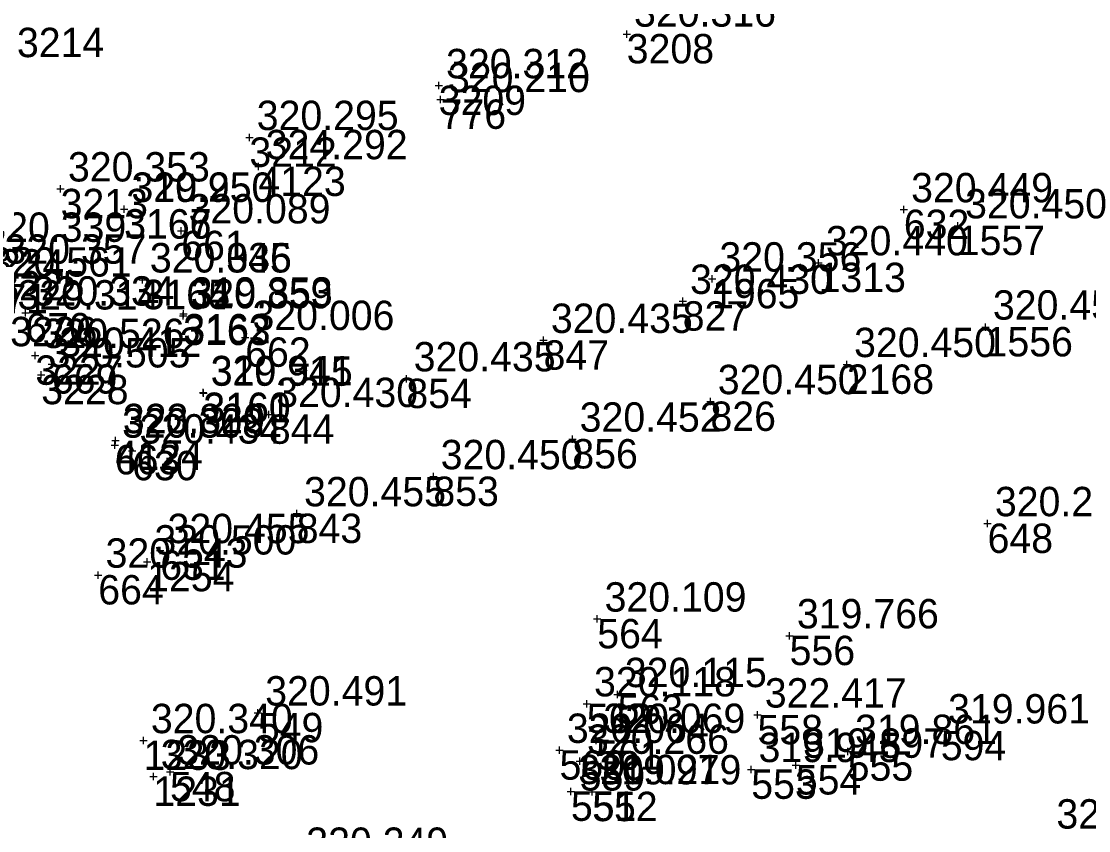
# Model space of a CAD drawing. Extents: x -829398 to -819400, y -1074439 to -1067977.
# Drawn here: x -821619.57 to -821575.94, y -1070254.06 to -1070221 of the extents above; entities that cross this region are included whole.
import ezdxf

# ---------------------------------------------------------------- set-up
doc = ezdxf.new("R2010")
doc.units = 0
for name, color, linetype in [('Vrstva 60', 7, 'Continuous'), ('Vrstva 61', 7, 'Continuous'), ('Čísla bodů_doměření_2012', 7, 'Continuous')]:
    doc.layers.add(name, color=color, linetype=linetype)

# ---------------------------------------------------------------- blocks, each defined once
blk = doc.blocks.new('BOD')
at = {"layer": 'Čísla bodů_doměření_2012'}
for p, q in [((-0.15, 0), (0.15, 0)), ((0, -0.15), (0, 0.15))]:
    blk.add_line(p, q, dxfattribs=at)

msp = doc.modelspace()

# ---------------------------------------------------------------- block references
at = {"layer": 'Vrstva 60'}
for p in [(-821594.825, -1070221.52), (-821594.825, -1070221.52), (-821594.825, -1070221.52), (-821594.825, -1070221.52), (-821602.51, -1070223.627), (-821602.51, -1070223.627), (-821602.51, -1070223.627), (-821602.51, -1070223.627), (-821602.432, -1070224.194), (-821602.432, -1070224.194), (-821602.432, -1070224.194), (-821602.432, -1070224.194), (-821610.248, -1070225.744), (-821610.248, -1070225.744), (-821610.248, -1070225.744), (-821610.248, -1070225.744), (-821609.88, -1070226.935), (-821609.88, -1070226.935), (-821609.88, -1070226.935), (-821617.964, -1070227.844), (-821617.964, -1070227.844), (-821617.964, -1070227.844), (-821617.964, -1070227.844), (-821615.371, -1070228.68), (-821615.371, -1070228.68), (-821615.371, -1070228.68), (-821615.371, -1070228.68), (-821615.366, -1070228.674), (-821615.366, -1070228.674), (-821615.366, -1070228.674), (-821615.366, -1070228.674), (-821583.499, -1070228.694), (-821583.499, -1070228.694), (-821583.499, -1070228.694), (-821583.499, -1070228.694), (-821613.034, -1070229.557), (-821613.034, -1070229.557), (-821613.034, -1070229.557), (-821613.034, -1070229.557), (-821581.293, -1070229.35), (-821581.293, -1070229.35), (-821581.293, -1070229.35), (-821581.293, -1070229.35), (-821586.982, -1070230.861), (-821586.982, -1070230.861), (-821586.982, -1070230.861), (-821586.982, -1070230.861), (-821614.619, -1070231.562), (-821614.619, -1070231.562), (-821614.619, -1070231.562), (-821614.619, -1070231.562), (-821614.613, -1070231.556), (-821614.613, -1070231.556), (-821614.613, -1070231.556), (-821614.613, -1070231.556), (-821591.336, -1070231.525), (-821591.336, -1070231.525), (-821591.336, -1070231.525), (-821591.336, -1070231.525), (-821592.536, -1070232.436), (-821592.536, -1070232.436), (-821592.536, -1070232.436), (-821592.536, -1070232.436), (-821619.404, -1070232.915), (-821619.404, -1070232.915), (-821619.404, -1070232.915), (-821619.404, -1070232.915), (-821612.957, -1070233.026), (-821612.957, -1070233.026), (-821612.957, -1070233.026), (-821612.957, -1070233.026), (-821612.944, -1070232.956), (-821612.944, -1070232.956), (-821612.944, -1070232.956), (-821612.944, -1070232.956), (-821580.156, -1070233.488), (-821580.156, -1070233.488), (-821580.156, -1070233.488), (-821580.156, -1070233.488), (-821610.421, -1070233.913), (-821610.421, -1070233.913), (-821610.421, -1070233.913), (-821610.421, -1070233.913), (-821598.224, -1070234.031), (-821598.224, -1070234.031), (-821598.224, -1070234.031), (-821598.224, -1070234.031), (-821618.999, -1070234.648), (-821618.999, -1070234.648), (-821618.999, -1070234.648), (-821618.999, -1070234.648), (-821618.319, -1070235.007), (-821618.319, -1070235.007), (-821618.319, -1070235.007), (-821618.319, -1070235.007), (-821585.831, -1070235.018), (-821585.831, -1070235.018), (-821585.831, -1070235.018), (-821585.831, -1070235.018), (-821618.757, -1070235.441), (-821618.757, -1070235.441), (-821618.757, -1070235.441), (-821618.757, -1070235.441), (-821603.832, -1070235.6), (-821603.832, -1070235.6), (-821603.832, -1070235.6), (-821603.832, -1070235.6), (-821612.131, -1070236.166), (-821612.131, -1070236.166), (-821612.131, -1070236.166), (-821612.131, -1070236.166), (-821612.125, -1070236.188), (-821612.125, -1070236.188), (-821612.125, -1070236.188), (-821612.125, -1070236.188), (-821591.402, -1070236.532), (-821591.402, -1070236.532), (-821591.402, -1070236.532), (-821591.402, -1070236.532), (-821609.453, -1070237.058), (-821609.453, -1070237.058), (-821609.453, -1070237.058), (-821609.453, -1070237.058), (-821615.719, -1070238.125), (-821615.719, -1070238.125), (-821615.719, -1070238.125), (-821597.047, -1070238.066), (-821597.047, -1070238.066), (-821597.047, -1070238.066), (-821597.047, -1070238.066), (-821615.752, -1070238.308), (-821615.041, -1070238.548), (-821615.041, -1070238.548), (-821615.041, -1070238.548), (-821615.041, -1070238.548), (-821602.728, -1070239.598), (-821602.728, -1070239.598), (-821602.728, -1070239.598), (-821602.728, -1070239.598), (-821608.313, -1070241.112), (-821608.313, -1070241.112), (-821608.313, -1070241.112), (-821608.313, -1070241.112), (-821580.075, -1070241.517), (-821580.075, -1070241.517), (-821580.075, -1070241.517), (-821580.075, -1070241.517), (-821613.893, -1070242.617), (-821613.893, -1070242.617), (-821613.893, -1070242.617), (-821613.893, -1070242.617), (-821614.429, -1070243.082), (-821616.426, -1070243.62), (-821616.426, -1070243.62), (-821616.426, -1070243.62), (-821616.426, -1070243.62), (-821596.029, -1070245.413), (-821596.029, -1070245.413), (-821596.029, -1070245.413), (-821596.029, -1070245.413), (-821588.167, -1070246.098), (-821588.167, -1070246.098), (-821588.167, -1070246.098), (-821588.167, -1070246.098), (-821595.201, -1070248.498), (-821595.201, -1070248.498), (-821595.201, -1070248.498), (-821595.201, -1070248.498), (-821596.461, -1070248.874), (-821596.461, -1070248.874), (-821596.461, -1070248.874), (-821596.461, -1070248.874), (-821609.901, -1070249.249), (-821609.901, -1070249.249), (-821609.901, -1070249.249), (-821609.901, -1070249.249), (-821589.48, -1070249.332), (-821589.48, -1070249.332), (-821589.48, -1070249.332), (-821589.48, -1070249.332), (-821581.988, -1070249.983), (-821581.988, -1070249.983), (-821581.988, -1070249.983), (-821581.988, -1070249.983), (-821614.574, -1070250.379), (-821614.574, -1070250.379), (-821614.574, -1070250.379), (-821614.574, -1070250.379), (-821596.077, -1070250.371), (-821596.077, -1070250.371), (-821596.077, -1070250.371), (-821596.077, -1070250.371), (-821597.571, -1070250.777), (-821597.571, -1070250.777), (-821597.571, -1070250.777), (-821597.571, -1070250.777), (-821585.792, -1070250.822), (-821585.792, -1070250.822), (-821585.792, -1070250.822), (-821585.792, -1070250.822), (-821596.747, -1070251.223), (-821596.747, -1070251.223), (-821596.747, -1070251.223), (-821596.747, -1070251.223), (-821587.914, -1070251.384), (-821587.914, -1070251.384), (-821587.914, -1070251.384), (-821587.914, -1070251.384), (-821613.493, -1070251.66), (-821613.493, -1070251.66), (-821613.493, -1070251.66), (-821613.493, -1070251.66), (-821589.735, -1070251.56), (-821589.735, -1070251.56), (-821589.735, -1070251.56), (-821589.735, -1070251.56), (-821614.173, -1070251.848), (-821614.173, -1070251.848), (-821614.173, -1070251.848), (-821614.173, -1070251.848), (-821597.106, -1070252.46), (-821597.106, -1070252.46), (-821597.106, -1070252.46), (-821597.106, -1070252.46), (-821596.238, -1070252.472), (-821596.238, -1070252.472), (-821596.238, -1070252.472), (-821596.238, -1070252.472)]:
    msp.add_blockref('BOD', p, dxfattribs=at)

# ---------------------------------------------------------------- texts
for s, p in [('3214', (-821619.749, -1070222.465)), ('3208', (-821594.825, -1070222.72)), ('3209', (-821602.51, -1070224.827)), ('776', (-821602.432, -1070225.394)), ('776', (-821602.432, -1070225.394)), ('3212', (-821610.248, -1070226.944)), ('4123', (-821609.88, -1070228.135)), ('3213', (-821617.964, -1070229.044)), ('3166', (-821615.371, -1070229.88)), ('3167', (-821615.366, -1070229.874)), ('632', (-821583.499, -1070229.894)), ('632', (-821583.499, -1070229.894)), ('1557', (-821581.293, -1070230.55)), ('661', (-821613.034, -1070230.757)), ('661', (-821613.034, -1070230.757)), ('3224', (-821621.383, -1070231.509)), ('1313', (-821586.982, -1070232.061)), ('3225', (-821620.558, -1070232.403)), ('3164', (-821614.619, -1070232.762)), ('3165', (-821614.613, -1070232.756)), ('1965', (-821591.336, -1070232.725)), ('671', (-821621.158, -1070232.929)), ('671', (-821621.158, -1070232.929)), ('827', (-821592.536, -1070233.636)), ('827', (-821592.536, -1070233.636)), ('670', (-821619.404, -1070234.115)), ('670', (-821619.404, -1070234.115)), ('3226', (-821620.028, -1070234.273)), ('3163', (-821612.957, -1070234.226)), ('3162', (-821612.944, -1070234.156)), ('1556', (-821580.156, -1070234.688)), ('662', (-821610.421, -1070235.113)), ('662', (-821610.421, -1070235.113)), ('847', (-821598.224, -1070235.231)), ('847', (-821598.224, -1070235.231)), ('3227', (-821618.999, -1070235.848)), ('669', (-821618.319, -1070236.207)), ('669', (-821618.319, -1070236.207)), ('2168', (-821585.831, -1070236.218)), ('3228', (-821618.757, -1070236.641)), ('854', (-821603.832, -1070236.8)), ('854', (-821603.832, -1070236.8)), ('3160', (-821612.131, -1070237.366)), ('3161', (-821612.125, -1070237.388)), ('826', (-821591.402, -1070237.732)), ('826', (-821591.402, -1070237.732)), ('844', (-821609.453, -1070238.258)), ('844', (-821609.453, -1070238.258)), ('4124', (-821615.719, -1070239.325)), ('856', (-821597.047, -1070239.266)), ('856', (-821597.047, -1070239.266)), ('663', (-821615.752, -1070239.508)), ('630', (-821615.041, -1070239.748)), ('630', (-821615.041, -1070239.748)), ('853', (-821602.728, -1070240.798)), ('853', (-821602.728, -1070240.798)), ('843', (-821608.313, -1070242.312)), ('843', (-821608.313, -1070242.312)), ('648', (-821580.075, -1070242.717)), ('648', (-821580.075, -1070242.717)), ('631', (-821613.893, -1070243.817)), ('631', (-821613.893, -1070243.817)), ('1254', (-821614.429, -1070244.282)), ('664', (-821616.426, -1070244.82)), ('664', (-821616.426, -1070244.82)), ('564', (-821596.029, -1070246.613)), ('564', (-821596.029, -1070246.613)), ('556', (-821588.167, -1070247.298)), ('556', (-821588.167, -1070247.298)), ('563', (-821595.201, -1070249.698)), ('563', (-821595.201, -1070249.698)), ('562', (-821596.461, -1070250.074)), ('562', (-821596.461, -1070250.074)), ('549', (-821609.901, -1070250.449)), ('549', (-821609.901, -1070250.449)), ('558', (-821589.48, -1070250.532)), ('558', (-821589.48, -1070250.532)), ('1233', (-821614.574, -1070251.579)), ('561', (-821596.077, -1070251.571)), ('561', (-821596.077, -1070251.571)), ('594', (-821581.988, -1070251.183)), ('594', (-821581.988, -1070251.183)), ('560', (-821597.571, -1070251.977)), ('560', (-821597.571, -1070251.977)), ('559', (-821596.747, -1070252.423)), ('559', (-821596.747, -1070252.423)), ('555', (-821585.792, -1070252.022)), ('555', (-821585.792, -1070252.022)), ('548', (-821613.493, -1070252.86)), ('548', (-821613.493, -1070252.86)), ('553', (-821589.735, -1070252.76)), ('553', (-821589.735, -1070252.76)), ('554', (-821587.914, -1070252.584)), ('554', (-821587.914, -1070252.584)), ('1231', (-821614.173, -1070253.048)), ('551', (-821597.106, -1070253.66)), ('551', (-821597.106, -1070253.66)), ('552', (-821596.238, -1070253.672)), ('552', (-821596.238, -1070253.672))]:
    msp.add_text(s, height=1.2, dxfattribs=at).set_placement(p)
at = {"layer": 'Vrstva 61'}
for s, p in [('320.316', (-821594.525, -1070221.22)), ('320.312', (-821602.21, -1070223.327)), ('320.210', (-821602.132, -1070223.894)), ('320.295', (-821609.948, -1070225.444)), ('324.292', (-821609.58, -1070226.635)), ('320.353', (-821617.664, -1070227.544)), ('319.950', (-821615.071, -1070228.38)), ('320.250', (-821615.066, -1070228.374)), ('320.449', (-821583.199, -1070228.394)), ('320.089', (-821612.734, -1070229.257)), ('320.450', (-821580.993, -1070229.05)), ('320.339', (-821621.083, -1070230.009)), ('320.440', (-821586.682, -1070230.561)), ('320.357', (-821620.258, -1070230.903)), ('320.561', (-821620.858, -1070231.429)), ('320.345', (-821614.319, -1070231.262)), ('320.036', (-821614.313, -1070231.256)), ('320.356', (-821591.036, -1070231.225)), ('320.430', (-821592.236, -1070232.136)), ('320.314', (-821619.728, -1070232.773)), ('320.334', (-821619.104, -1070232.615)), ('320.359', (-821612.657, -1070232.726)), ('319.853', (-821612.644, -1070232.656)), ('320.450', (-821579.856, -1070233.188)), ('320.006', (-821610.121, -1070233.613)), ('320.435', (-821597.924, -1070233.731)), ('320.526', (-821618.699, -1070234.348)), ('320.412', (-821618.019, -1070234.707)), ('320.450', (-821585.531, -1070234.718)), ('320.505', (-821618.457, -1070235.141)), ('320.435', (-821603.532, -1070235.3)), ('320.341', (-821611.831, -1070235.866)), ('319.915', (-821611.825, -1070235.888)), ('320.450', (-821591.102, -1070236.232)), ('320.430', (-821609.153, -1070236.758)), ('320.308', (-821615.452, -1070238.008)), ('323.820', (-821615.419, -1070237.825)), ('320.452', (-821596.747, -1070237.766)), ('320.434', (-821614.741, -1070238.248)), ('320.450', (-821602.428, -1070239.298)), ('320.455', (-821608.013, -1070240.812)), ('320.217', (-821579.775, -1070241.217)), ('320.455', (-821613.593, -1070242.317)), ('320.500', (-821614.129, -1070242.782)), ('320.543', (-821616.126, -1070243.32)), ('320.109', (-821595.729, -1070245.113)), ('319.766', (-821587.867, -1070245.798)), ('320.115', (-821594.901, -1070248.198)), ('320.491', (-821609.601, -1070248.949)), ('320.118', (-821596.161, -1070248.574)), ('322.417', (-821589.18, -1070249.032)), ('319.961', (-821581.688, -1070249.683)), ('320.340', (-821614.274, -1070250.079)), ('320.069', (-821595.777, -1070250.071)), ('320.064', (-821597.271, -1070250.477)), ('319.861', (-821585.492, -1070250.522)), ('320.266', (-821596.447, -1070250.923)), ('319.897', (-821587.614, -1070251.084)), ('320.320', (-821613.873, -1070251.548)), ('320.306', (-821613.193, -1070251.36)), ('319.945', (-821589.435, -1070251.26)), ('320.021', (-821596.806, -1070252.16)), ('319.979', (-821595.938, -1070252.172)), ('320.299', (-821577.261, -1070253.976)), ('320.249', (-821607.922, -1070255.132))]:
    msp.add_text(s, height=1.2, dxfattribs=at).set_placement(p)

doc.saveas('drawing.dxf')
